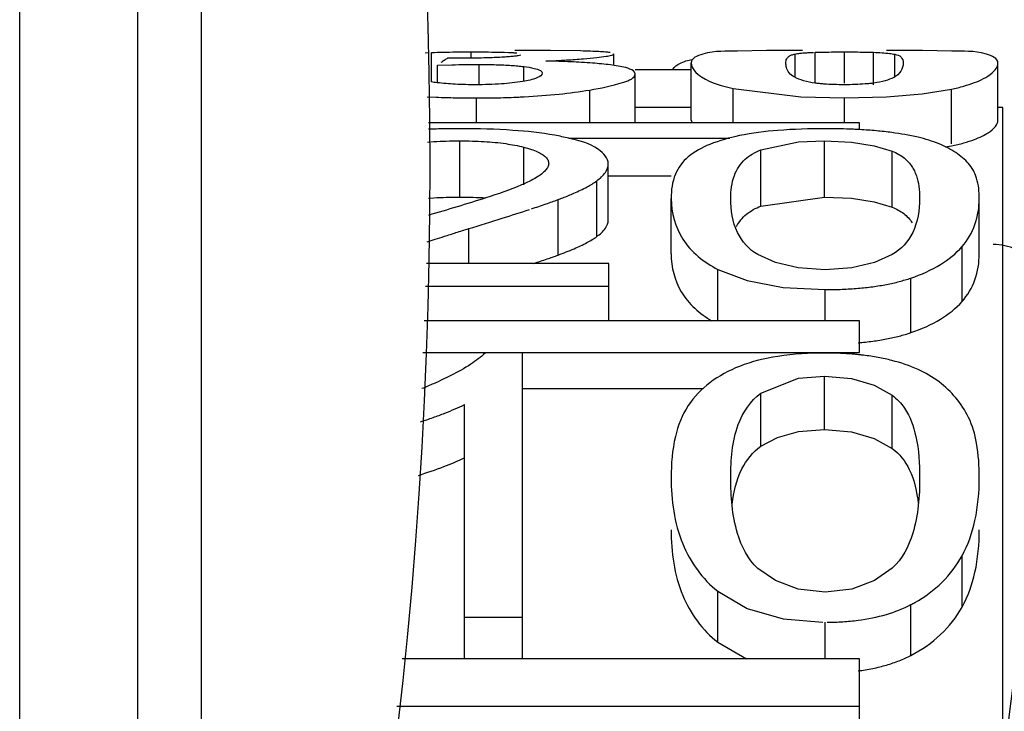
# Paper-space layout 'Sheet' of a CAD drawing. Header units: inches. Extents: x 0.2 to 10.8, y 0.2 to 8.3.
# Tile 492 of 545: x 7.3173 to 7.3379, y 6.8025 to 6.8169. Entities that reach past the tile are written whole.
import ezdxf

# ---------------------------------------------------------------- set-up
doc = ezdxf.new("R2010")
doc.units = ezdxf.units.IN
doc.header["$MEASUREMENT"] = 0
doc.layers.get('0').update_dxf_attribs({"lineweight": 5})

psp = doc.layouts.new('Sheet')

# ---------------------------------------------------------------- linework, layer by layer
at = {"color": 0, "linetype": 'ByBlock', "lineweight": -3}
for p, q in [((7.317277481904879, 6.781873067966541), (7.317277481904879, 6.845873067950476)), ((7.319751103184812, 6.781873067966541), (7.319751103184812, 6.845873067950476)), ((7.321085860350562, 6.78285066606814), (7.321085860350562, 6.844895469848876)), ((7.325774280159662, 6.816253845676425), (7.325860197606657, 6.816258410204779)), ((7.325906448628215, 6.815643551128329), (7.325906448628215, 6.816260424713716)), ((7.326421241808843, 6.816272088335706), (7.326735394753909, 6.816273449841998)), ((7.326735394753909, 6.816138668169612), (7.326735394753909, 6.816273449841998)), ((7.327301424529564, 6.816268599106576), (7.327428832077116, 6.816265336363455)), ((7.327428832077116, 6.816265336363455), (7.327522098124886, 6.816262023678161)), ((7.328402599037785, 6.816302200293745), (7.327652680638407, 6.816305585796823)), ((7.329030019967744, 6.816292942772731), (7.328402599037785, 6.816302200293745)), ((7.3297270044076, 6.815999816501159), (7.3297270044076, 6.816230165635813)), ((7.332927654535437, 6.816301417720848), (7.332320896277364, 6.81629001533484)), ((7.333681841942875, 6.816305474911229), (7.332927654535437, 6.816301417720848)), ((7.333524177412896, 6.815749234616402), (7.333524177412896, 6.816228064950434)), ((7.333946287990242, 6.816264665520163), (7.334130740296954, 6.81626934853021)), ((7.333946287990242, 6.815619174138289), (7.333946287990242, 6.816264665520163)), ((7.334562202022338, 6.815619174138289), (7.334562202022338, 6.816272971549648)), ((7.334990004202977, 6.816269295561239), (7.335169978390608, 6.816264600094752)), ((7.335169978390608, 6.815584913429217), (7.335169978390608, 6.816264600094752)), ((7.336195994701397, 6.816301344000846), (7.33543972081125, 6.816305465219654)), ((7.335612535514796, 6.815738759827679), (7.335612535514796, 6.816223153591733)), ((7.336810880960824, 6.816289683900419), (7.336195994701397, 6.816301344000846)), ((7.326033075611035, 6.815995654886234), (7.326329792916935, 6.816003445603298)), ((7.326033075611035, 6.815643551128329), (7.326033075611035, 6.815995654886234)), ((7.326904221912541, 6.815584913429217), (7.326904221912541, 6.816010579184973)), ((7.327841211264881, 6.815655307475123), (7.327841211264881, 6.815965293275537)), ((7.329737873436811, 6.81598850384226), (7.329657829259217, 6.815999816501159)), ((7.331347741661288, 6.814843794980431), (7.331347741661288, 6.816040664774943)), ((7.337776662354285, 6.814841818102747), (7.337776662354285, 6.816038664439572)), ((7.330172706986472, 6.815905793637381), (7.331347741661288, 6.815905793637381)), ((7.330172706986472, 6.814786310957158), (7.330172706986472, 6.815816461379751)), ((7.329222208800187, 6.814786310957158), (7.329222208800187, 6.815474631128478)), ((7.332230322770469, 6.814786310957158), (7.332230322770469, 6.815507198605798)), ((7.332230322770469, 6.815507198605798), (7.333647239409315, 6.815331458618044)), ((7.335438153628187, 6.815328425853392), (7.33619194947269, 6.815391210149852)), ((7.33619194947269, 6.815391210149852), (7.336802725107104, 6.815491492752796)), ((7.336802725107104, 6.814343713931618), (7.336802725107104, 6.815491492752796)), ((7.32581311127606, 6.81533301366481), (7.326004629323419, 6.815324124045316)), ((7.326850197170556, 6.814786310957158), (7.326850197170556, 6.81530768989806)), ((7.333647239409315, 6.815331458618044), (7.334562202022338, 6.81530768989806)), ((7.334562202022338, 6.81530768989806), (7.335438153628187, 6.815328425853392)), ((7.334562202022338, 6.814786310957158), (7.334562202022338, 6.81530768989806)), ((7.331347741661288, 6.815107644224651), (7.330172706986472, 6.815107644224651)), ((7.337877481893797, 6.815107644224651), (7.337776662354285, 6.815107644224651)), ((7.337877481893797, 6.612809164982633), (7.337877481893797, 6.815106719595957)), ((7.334877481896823, 6.814786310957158), (7.325842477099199, 6.814786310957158)), ((7.331347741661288, 6.814843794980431), (7.331366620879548, 6.814786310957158)), ((7.334877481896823, 6.814641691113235), (7.334877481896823, 6.814786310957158)), ((7.325820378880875, 6.814383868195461), (7.325954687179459, 6.81439324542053)), ((7.326499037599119, 6.813230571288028), (7.326499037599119, 6.814408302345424)), ((7.328781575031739, 6.814464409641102), (7.332161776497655, 6.814464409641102)), ((7.332808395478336, 6.814217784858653), (7.333597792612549, 6.814385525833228)), ((7.333597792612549, 6.814385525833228), (7.334143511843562, 6.814408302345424)), ((7.334143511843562, 6.813230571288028), (7.334143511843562, 6.814408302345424)), ((7.334143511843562, 6.814408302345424), (7.334710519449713, 6.814381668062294)), ((7.334710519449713, 6.814381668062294), (7.33518515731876, 6.814305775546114)), ((7.327842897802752, 6.813485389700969), (7.327842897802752, 6.814275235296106)), ((7.332808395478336, 6.813042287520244), (7.332808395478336, 6.814217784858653)), ((7.33518515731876, 6.814305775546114), (7.335560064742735, 6.814191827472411)), ((7.335560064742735, 6.813016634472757), (7.335560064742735, 6.814191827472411)), ((7.336675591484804, 6.814280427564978), (7.336802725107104, 6.814301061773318)), ((7.329612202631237, 6.812752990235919), (7.329612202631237, 6.813925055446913)), ((7.329370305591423, 6.812402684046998), (7.329370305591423, 6.813570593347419)), ((7.329612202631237, 6.813675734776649), (7.330929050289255, 6.813675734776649)), ((7.325846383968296, 6.813208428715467), (7.325954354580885, 6.813215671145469)), ((7.328560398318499, 6.813178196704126), (7.328655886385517, 6.813214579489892)), ((7.328560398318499, 6.812014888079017), (7.328560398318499, 6.813178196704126)), ((7.330929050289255, 6.812037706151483), (7.330929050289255, 6.81320128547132)), ((7.332808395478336, 6.813042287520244), (7.334143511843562, 6.813230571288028)), ((7.337384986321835, 6.812037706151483), (7.337384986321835, 6.81320128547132)), ((7.326687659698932, 6.811840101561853), (7.326687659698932, 6.812568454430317)), ((7.337024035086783, 6.811040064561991), (7.337024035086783, 6.812191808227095)), ((7.329625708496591, 6.811840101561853), (7.325799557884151, 6.811840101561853)), ((7.329625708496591, 6.810637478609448), (7.329625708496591, 6.811840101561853)), ((7.331905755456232, 6.810637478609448), (7.331905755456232, 6.811714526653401)), ((7.331905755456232, 6.811714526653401), (7.332518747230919, 6.811480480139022)), ((7.332518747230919, 6.811480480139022), (7.33327625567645, 6.811337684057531)), ((7.335953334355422, 6.810389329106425), (7.335953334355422, 6.811533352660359)), ((7.32578123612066, 6.811362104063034), (7.329625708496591, 6.811362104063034)), ((7.33327625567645, 6.811337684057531), (7.334157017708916, 6.811291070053)), ((7.334157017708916, 6.810637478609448), (7.334157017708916, 6.811291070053)), ((7.334877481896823, 6.810637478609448), (7.32575346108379, 6.810637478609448)), ((7.334877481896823, 6.809970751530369), (7.334877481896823, 6.810637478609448)), ((7.325727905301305, 6.809970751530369), (7.334877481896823, 6.809970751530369)), ((7.32781588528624, 6.803552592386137), (7.32781588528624, 6.809960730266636)), ((7.332808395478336, 6.809123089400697), (7.333597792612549, 6.809433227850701)), ((7.333597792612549, 6.809433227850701), (7.334143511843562, 6.809475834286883)), ((7.334143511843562, 6.808355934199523), (7.334143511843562, 6.809475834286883)), ((7.334143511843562, 6.809475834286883), (7.334710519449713, 6.809426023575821)), ((7.334710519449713, 6.809426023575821), (7.33518515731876, 6.80928499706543)), ((7.32781588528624, 6.809217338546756), (7.331602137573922, 6.809217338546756)), ((7.33518515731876, 6.80928499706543), (7.335560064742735, 6.809075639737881)), ((7.332808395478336, 6.80800732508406), (7.332808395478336, 6.809123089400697)), ((7.335560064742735, 6.807960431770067), (7.335560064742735, 6.809075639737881)), ((7.326600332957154, 6.803552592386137), (7.326600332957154, 6.808880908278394)), ((7.337024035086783, 6.804636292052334), (7.337024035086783, 6.805712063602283)), ((7.331905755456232, 6.803899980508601), (7.331905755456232, 6.804967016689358)), ((7.335953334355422, 6.803624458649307), (7.335953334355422, 6.804688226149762)), ((7.326600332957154, 6.8044265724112), (7.32781588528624, 6.8044265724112)), ((7.334157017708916, 6.803552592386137), (7.334157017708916, 6.804318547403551)), ((7.331905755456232, 6.803899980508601), (7.332504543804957, 6.803552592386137)), ((7.334877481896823, 6.803552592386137), (7.325292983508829, 6.803552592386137)), ((7.334877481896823, 6.802284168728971), (7.334877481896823, 6.803552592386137)), ((7.325178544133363, 6.802561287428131), (7.334877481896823, 6.802561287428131))]:
    psp.add_line(p, q, dxfattribs=at)
for points in [[(7.334143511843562, 6.813230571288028), (7.334709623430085, 6.813204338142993), (7.335184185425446, 6.813129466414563), (7.335560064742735, 6.813016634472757)], [(7.334157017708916, 6.81170438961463), (7.333590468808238, 6.811745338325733), (7.333117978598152, 6.811859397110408), (7.332745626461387, 6.812024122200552)], [(7.335561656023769, 6.812026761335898), (7.335188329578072, 6.811861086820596), (7.334715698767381, 6.811745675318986), (7.334157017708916, 6.81170438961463)], [(7.332808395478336, 6.80800732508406), (7.333154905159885, 6.808193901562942), (7.33359950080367, 6.808314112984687), (7.334143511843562, 6.808355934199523)], [(7.334143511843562, 6.808355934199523), (7.334709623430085, 6.808306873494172), (7.335184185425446, 6.808167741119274), (7.335560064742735, 6.807960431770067)], [(7.334157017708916, 6.804951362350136), (7.333590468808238, 6.805014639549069), (7.333117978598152, 6.805191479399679), (7.332745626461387, 6.805448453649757)], [(7.335561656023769, 6.805452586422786), (7.335188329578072, 6.805194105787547), (7.334715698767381, 6.805015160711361), (7.334157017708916, 6.804951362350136)], [(7.331905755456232, 6.804967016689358), (7.332518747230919, 6.804607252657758), (7.33327625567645, 6.804389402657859), (7.334106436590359, 6.804322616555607)]]:
    psp.add_lwpolyline(points, dxfattribs=at)
for centre, radius, start, end in [((7.223057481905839, 6.813873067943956), 0.10282, 342.4393223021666, 17.56067769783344), ((7.326977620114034, 6.832012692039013), 0.01670298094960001, 272.6157408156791, 272.9995499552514), ((7.334289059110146, 6.804379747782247), 0.005576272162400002, 83.10357035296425, 83.903124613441), ((7.3345397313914, 6.807388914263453), 0.003048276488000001, 297.6286061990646, 299.3736202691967)]:
    psp.add_arc(centre, radius, start, end, dxfattribs=at)
for points, knots in [([(7.325906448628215, 6.816260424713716), (7.325986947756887, 6.816263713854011), (7.326158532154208, 6.816268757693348), (7.326330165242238, 6.816271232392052), (7.326421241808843, 6.816272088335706)], [0, 0, 0, 0, 0.4693723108, 1, 1, 1, 1]), ([(7.326735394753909, 6.816273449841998), (7.326836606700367, 6.816273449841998), (7.327025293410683, 6.816272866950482), (7.327213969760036, 6.816270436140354), (7.327301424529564, 6.816268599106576)], [0, 0, 0, 0, 0.5364041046, 1, 1, 1, 1]), ([(7.327642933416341, 6.81618210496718), (7.327609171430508, 6.816178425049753), (7.327534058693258, 6.816171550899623), (7.327458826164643, 6.816166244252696), (7.327417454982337, 6.816163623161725)], [0, 0, 0, 0, 0.4503277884, 1, 1, 1, 1]), ([(7.327522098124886, 6.816262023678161), (7.327553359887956, 6.816260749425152), (7.327610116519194, 6.816258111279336), (7.327666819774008, 6.816254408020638), (7.327692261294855, 6.816252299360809)], [0, 0, 0, 0, 0.5506803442, 1, 1, 1, 1]), ([(7.327779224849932, 6.816202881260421), (7.327760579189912, 6.816198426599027), (7.327715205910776, 6.816190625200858), (7.327669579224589, 6.816185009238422), (7.327642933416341, 6.81618210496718)], [0, 0, 0, 0, 0.416983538, 1, 1, 1, 1]), ([(7.329416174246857, 6.816278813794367), (7.3293581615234, 6.816282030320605), (7.329229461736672, 6.816287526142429), (7.329100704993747, 6.816291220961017), (7.329030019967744, 6.816292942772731)], [0, 0, 0, 0, 0.4510738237, 1, 1, 1, 1]), ([(7.329092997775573, 6.816129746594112), (7.329185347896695, 6.816137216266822), (7.329343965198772, 6.816151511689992), (7.329502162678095, 6.816170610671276), (7.329567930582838, 6.81618116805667)], [0, 0, 0, 0, 0.5817581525, 1, 1, 1, 1]), ([(7.329647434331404, 6.816258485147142), (7.329615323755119, 6.81626340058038), (7.329538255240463, 6.816271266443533), (7.329461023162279, 6.816276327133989), (7.329416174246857, 6.816278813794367)], [0, 0, 0, 0, 0.4196849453, 1, 1, 1, 1]), ([(7.329567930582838, 6.81618116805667), (7.329608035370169, 6.816187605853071), (7.329650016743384, 6.816198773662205), (7.3297270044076, 6.816214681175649), (7.3297270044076, 6.816230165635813)], [0, 0, 0, 0, 0.7239977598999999, 1, 1, 1, 1]), ([(7.332320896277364, 6.81629001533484), (7.332076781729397, 6.816282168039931), (7.331780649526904, 6.816314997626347), (7.331347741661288, 6.816142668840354), (7.331347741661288, 6.816040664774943)], [0, 0, 0, 0, 0.7053989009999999, 1, 1, 1, 1]), ([(7.333333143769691, 6.816038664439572), (7.333333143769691, 6.81606775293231), (7.33333996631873, 6.816124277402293), (7.333378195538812, 6.816167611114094), (7.333399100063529, 6.816181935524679)], [0, 0, 0, 0, 0.5344211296, 1, 1, 1, 1]), ([(7.333399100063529, 6.816181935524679), (7.333415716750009, 6.816193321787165), (7.333456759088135, 6.816212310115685), (7.333500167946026, 6.816223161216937), (7.333524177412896, 6.816228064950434)], [0, 0, 0, 0, 0.4511560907, 1, 1, 1, 1]), ([(7.333524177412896, 6.816228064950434), (7.33355841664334, 6.81623505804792), (7.333635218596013, 6.816246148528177), (7.333712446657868, 6.816252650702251), (7.333754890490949, 6.816255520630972)], [0, 0, 0, 0, 0.4509936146, 1, 1, 1, 1]), ([(7.333754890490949, 6.816255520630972), (7.333779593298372, 6.81625719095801), (7.333830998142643, 6.816260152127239), (7.333882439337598, 6.816262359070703), (7.333909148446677, 6.816263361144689)], [0, 0, 0, 0, 0.4808815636, 1, 1, 1, 1]), ([(7.334130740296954, 6.81626934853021), (7.334199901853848, 6.816270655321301), (7.334343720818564, 6.816272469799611), (7.334487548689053, 6.816272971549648), (7.334562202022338, 6.816272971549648)], [0, 0, 0, 0, 0.4809513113, 1, 1, 1, 1]), ([(7.334562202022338, 6.816272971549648), (7.334636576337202, 6.816272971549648), (7.334779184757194, 6.816272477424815), (7.33492178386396, 6.816270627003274), (7.334990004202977, 6.816269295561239)], [0, 0, 0, 0, 0.521531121, 1, 1, 1, 1]), ([(7.335169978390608, 6.816264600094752), (7.335229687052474, 6.816262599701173), (7.335341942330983, 6.816257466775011), (7.335453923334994, 6.816247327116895), (7.33550609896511, 6.816240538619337)], [0, 0, 0, 0, 0.5317147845, 1, 1, 1, 1]), ([(7.33550609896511, 6.816240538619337), (7.335524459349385, 6.816238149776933), (7.335560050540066, 6.816233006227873), (7.335595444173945, 6.816226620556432), (7.335612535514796, 6.816223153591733)], [0, 0, 0, 0, 0.5149589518, 1, 1, 1, 1]), ([(7.335612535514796, 6.816223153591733), (7.335660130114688, 6.816213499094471), (7.335761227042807, 6.816187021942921), (7.335791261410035, 6.816083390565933), (7.335791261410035, 6.816038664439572)], [0, 0, 0, 0, 0.5205692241, 1, 1, 1, 1]), ([(7.337776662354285, 6.816038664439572), (7.337776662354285, 6.816140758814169), (7.337348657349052, 6.81631539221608), (7.337052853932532, 6.816281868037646), (7.336810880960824, 6.816289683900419)], [0, 0, 0, 0, 0.2966190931, 1, 1, 1, 1]), ([(7.326172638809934, 6.816095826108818), (7.32616091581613, 6.816088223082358), (7.326137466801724, 6.816072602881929), (7.326114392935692, 6.816056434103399), (7.326102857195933, 6.816048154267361)], [0, 0, 0, 0, 0.4959717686, 1, 1, 1, 1]), ([(7.326242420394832, 6.816138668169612), (7.326230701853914, 6.816131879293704), (7.326207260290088, 6.816117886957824), (7.326184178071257, 6.816103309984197), (7.326172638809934, 6.816095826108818)], [0, 0, 0, 0, 0.4961421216, 1, 1, 1, 1]), ([(7.326702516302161, 6.816140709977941), (7.326629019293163, 6.816139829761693), (7.326475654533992, 6.816138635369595), (7.326322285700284, 6.81613850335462), (7.326242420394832, 6.816138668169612)], [0, 0, 0, 0, 0.4792551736, 1, 1, 1, 1]), ([(7.326329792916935, 6.816003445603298), (7.326431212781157, 6.816005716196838), (7.326622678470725, 6.816009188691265), (7.326814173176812, 6.816010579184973), (7.326904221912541, 6.816010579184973)], [0, 0, 0, 0, 0.529756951, 1, 1, 1, 1]), ([(7.327417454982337, 6.816163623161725), (7.327312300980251, 6.816156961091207), (7.32707401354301, 6.816146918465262), (7.326835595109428, 6.816142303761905), (7.326702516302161, 6.816140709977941)], [0, 0, 0, 0, 0.4418679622, 1, 1, 1, 1]), ([(7.326904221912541, 6.816010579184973), (7.326965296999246, 6.816010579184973), (7.327084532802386, 6.816009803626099), (7.327203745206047, 6.816007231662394), (7.327261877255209, 6.816005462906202)], [0, 0, 0, 0, 0.5122286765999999, 1, 1, 1, 1]), ([(7.327261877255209, 6.816005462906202), (7.327315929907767, 6.816003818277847), (7.327420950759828, 6.815999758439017), (7.327525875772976, 6.815993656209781), (7.327576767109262, 6.815990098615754)], [0, 0, 0, 0, 0.5145686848, 1, 1, 1, 1]), ([(7.327576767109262, 6.815990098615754), (7.327622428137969, 6.815986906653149), (7.327710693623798, 6.815979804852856), (7.327798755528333, 6.815970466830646), (7.327841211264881, 6.815965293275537)], [0, 0, 0, 0, 0.5169561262, 1, 1, 1, 1]), ([(7.327841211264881, 6.815965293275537), (7.327914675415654, 6.815956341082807), (7.32803210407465, 6.815938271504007), (7.328150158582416, 6.815905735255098), (7.328188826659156, 6.815881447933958)], [0, 0, 0, 0, 0.6184284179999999, 1, 1, 1, 1]), ([(7.328302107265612, 6.816080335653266), (7.328447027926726, 6.816087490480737), (7.328710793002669, 6.816101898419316), (7.32897433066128, 6.816120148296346), (7.329092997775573, 6.816129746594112)], [0, 0, 0, 0, 0.5492945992, 1, 1, 1, 1]), ([(7.328825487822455, 6.816064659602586), (7.328741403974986, 6.816068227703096), (7.328566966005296, 6.816074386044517), (7.328392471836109, 6.816078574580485), (7.328302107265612, 6.816080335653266)], [0, 0, 0, 0, 0.4821755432, 1, 1, 1, 1]), ([(7.329657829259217, 6.815999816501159), (7.329532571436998, 6.816016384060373), (7.329255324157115, 6.816042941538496), (7.32897735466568, 6.8160582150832), (7.328825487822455, 6.816064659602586)], [0, 0, 0, 0, 0.4539167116, 1, 1, 1, 1]), ([(7.330172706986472, 6.815816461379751), (7.330172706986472, 6.815865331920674), (7.32998517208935, 6.815955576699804), (7.329847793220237, 6.815971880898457), (7.329737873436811, 6.81598850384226)], [0, 0, 0, 0, 0.3053642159, 1, 1, 1, 1]), ([(7.33096458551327, 6.815907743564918), (7.33099792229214, 6.815962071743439), (7.331131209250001, 6.816057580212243), (7.33128087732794, 6.816097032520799), (7.331369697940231, 6.816116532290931)], [0, 0, 0, 0, 0.4120904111, 1, 1, 1, 1]), ([(7.331347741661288, 6.816040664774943), (7.331347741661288, 6.815919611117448), (7.331669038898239, 6.815637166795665), (7.331999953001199, 6.815556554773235), (7.332230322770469, 6.815507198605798)], [0, 0, 0, 0, 0.3394173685, 1, 1, 1, 1]), ([(7.333345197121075, 6.815946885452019), (7.333341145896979, 6.815961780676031), (7.333335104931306, 6.815992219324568), (7.333333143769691, 6.816023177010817), (7.333333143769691, 6.816038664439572)], [0, 0, 0, 0, 0.4991740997, 1, 1, 1, 1]), ([(7.335791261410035, 6.816038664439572), (7.335791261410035, 6.815980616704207), (7.335751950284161, 6.81585463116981), (7.335652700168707, 6.815770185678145), (7.335594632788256, 6.815738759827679)], [0, 0, 0, 0, 0.4678494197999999, 1, 1, 1, 1]), ([(7.337282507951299, 6.815629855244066), (7.337413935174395, 6.815680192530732), (7.337613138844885, 6.815764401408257), (7.337776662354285, 6.815958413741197), (7.337776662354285, 6.816038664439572)], [0, 0, 0, 0, 0.6368548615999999, 1, 1, 1, 1]), ([(7.328227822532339, 6.815827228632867), (7.328227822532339, 6.815781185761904), (7.328055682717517, 6.815692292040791), (7.327925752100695, 6.815672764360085), (7.32782263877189, 6.815655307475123)], [0, 0, 0, 0, 0.3056818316, 1, 1, 1, 1]), ([(7.328188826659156, 6.815881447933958), (7.328199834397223, 6.815874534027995), (7.328218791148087, 6.815860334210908), (7.328227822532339, 6.815837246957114), (7.328227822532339, 6.815827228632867)], [0, 0, 0, 0, 0.5647472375, 1, 1, 1, 1]), ([(7.329222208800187, 6.815474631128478), (7.329462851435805, 6.81551490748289), (7.329735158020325, 6.815572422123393), (7.330172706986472, 6.815718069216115), (7.330172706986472, 6.815816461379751)], [0, 0, 0, 0, 0.7126246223, 1, 1, 1, 1]), ([(7.333505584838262, 6.815749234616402), (7.333465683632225, 6.815770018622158), (7.333395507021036, 6.815826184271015), (7.333356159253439, 6.815906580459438), (7.333345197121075, 6.815946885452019)], [0, 0, 0, 0, 0.5185610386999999, 1, 1, 1, 1]), ([(7.326023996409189, 6.815627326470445), (7.326003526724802, 6.815629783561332), (7.325963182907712, 6.815634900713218), (7.325922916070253, 6.815640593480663), (7.325903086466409, 6.815643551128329)], [0, 0, 0, 0, 0.5069791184, 1, 1, 1, 1]), ([(7.326836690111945, 6.815584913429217), (7.326691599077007, 6.815584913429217), (7.326420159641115, 6.815590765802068), (7.326149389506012, 6.81561227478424), (7.326023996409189, 6.815627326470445)], [0, 0, 0, 0, 0.5346331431, 1, 1, 1, 1]), ([(7.32782263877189, 6.815655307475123), (7.327674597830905, 6.815630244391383), (7.327346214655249, 6.815594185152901), (7.327016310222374, 6.815584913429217), (7.326836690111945, 6.815584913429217)], [0, 0, 0, 0, 0.4553130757, 1, 1, 1, 1]), ([(7.333946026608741, 6.815619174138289), (7.333864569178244, 6.815629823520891), (7.333713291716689, 6.815660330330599), (7.33356900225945, 6.815716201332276), (7.333505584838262, 6.815749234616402)], [0, 0, 0, 0, 0.5346410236, 1, 1, 1, 1]), ([(7.334129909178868, 6.815600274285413), (7.334098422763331, 6.81560273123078), (7.334037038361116, 6.815608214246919), (7.333975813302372, 6.815615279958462), (7.333946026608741, 6.815619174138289)], [0, 0, 0, 0, 0.5125112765, 1, 1, 1, 1]), ([(7.334562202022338, 6.815584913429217), (7.334487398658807, 6.815584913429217), (7.33434317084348, 6.815587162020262), (7.334199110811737, 6.815594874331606), (7.334129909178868, 6.815600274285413)], [0, 0, 0, 0, 0.5186919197, 1, 1, 1, 1]), ([(7.334993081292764, 6.815600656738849), (7.33492426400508, 6.815595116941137), (7.334780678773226, 6.815587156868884), (7.334636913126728, 6.815584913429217), (7.334562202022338, 6.815584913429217)], [0, 0, 0, 0, 0.4802742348, 1, 1, 1, 1]), ([(7.335175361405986, 6.815619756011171), (7.335145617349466, 6.815615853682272), (7.335084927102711, 6.815608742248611), (7.335024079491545, 6.815603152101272), (7.334993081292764, 6.815600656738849)], [0, 0, 0, 0, 0.4910020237, 1, 1, 1, 1]), ([(7.335594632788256, 6.815738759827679), (7.335537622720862, 6.815707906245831), (7.335399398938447, 6.815657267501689), (7.335255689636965, 6.815630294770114), (7.335175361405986, 6.815619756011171)], [0, 0, 0, 0, 0.4444835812, 1, 1, 1, 1]), ([(7.336802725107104, 6.815491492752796), (7.336890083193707, 6.815510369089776), (7.337051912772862, 6.815550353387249), (7.337210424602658, 6.815602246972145), (7.337282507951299, 6.815629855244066)], [0, 0, 0, 0, 0.5365766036, 1, 1, 1, 1]), ([(7.327851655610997, 6.81533259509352), (7.328095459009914, 6.815345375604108), (7.328553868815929, 6.81537956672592), (7.329009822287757, 6.815439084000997), (7.329222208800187, 6.815474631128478)], [0, 0, 0, 0, 0.531337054, 1, 1, 1, 1]), ([(7.326004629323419, 6.815324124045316), (7.326141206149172, 6.815318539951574), (7.326423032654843, 6.815310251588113), (7.326704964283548, 6.81530768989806), (7.326850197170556, 6.81530768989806)], [0, 0, 0, 0, 0.4848506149, 1, 1, 1, 1]), ([(7.326850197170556, 6.81530768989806), (7.327002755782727, 6.81530768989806), (7.327299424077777, 6.815310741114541), (7.327595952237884, 6.815320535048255), (7.32773990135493, 6.815327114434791)], [0, 0, 0, 0, 0.5142575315, 1, 1, 1, 1]), ([(7.337574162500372, 6.814579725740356), (7.337630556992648, 6.814616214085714), (7.337722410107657, 6.814685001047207), (7.337776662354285, 6.814795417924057), (7.337776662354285, 6.814841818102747)], [0, 0, 0, 0, 0.5914386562, 1, 1, 1, 1]), ([(7.326526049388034, 6.81466268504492), (7.326409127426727, 6.81466268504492), (7.326181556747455, 6.814660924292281), (7.325954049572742, 6.814655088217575), (7.325843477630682, 6.814651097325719)], [0, 0, 0, 0, 0.5137938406, 1, 1, 1, 1]), ([(7.328491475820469, 6.814525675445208), (7.328200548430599, 6.814578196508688), (7.327545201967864, 6.814646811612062), (7.326887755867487, 6.81466268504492), (7.326526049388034, 6.81466268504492)], [0, 0, 0, 0, 0.4497393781, 1, 1, 1, 1]), ([(7.328781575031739, 6.814464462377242), (7.328734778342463, 6.81447594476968), (7.32863836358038, 6.814497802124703), (7.328541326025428, 6.814516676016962), (7.328491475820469, 6.814525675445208)], [0, 0, 0, 0, 0.487498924, 1, 1, 1, 1]), ([(7.332362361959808, 6.814517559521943), (7.332150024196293, 6.81447321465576), (7.331771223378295, 6.814372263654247), (7.331420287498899, 6.814184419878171), (7.331286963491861, 6.814073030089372)], [0, 0, 0, 0, 0.5552748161, 1, 1, 1, 1]), ([(7.334157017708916, 6.81466268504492), (7.333826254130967, 6.81466268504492), (7.333225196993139, 6.814645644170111), (7.332626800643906, 6.814572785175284), (7.332362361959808, 6.814517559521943)], [0, 0, 0, 0, 0.5504401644, 1, 1, 1, 1]), ([(7.334667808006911, 6.814653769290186), (7.334584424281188, 6.81465681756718), (7.334414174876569, 6.81466130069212), (7.334243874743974, 6.81466268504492), (7.334157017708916, 6.81466268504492)], [0, 0, 0, 0, 0.489965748, 1, 1, 1, 1]), ([(7.334881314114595, 6.814644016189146), (7.334846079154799, 6.814645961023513), (7.334774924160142, 6.814649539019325), (7.334703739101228, 6.814652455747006), (7.334667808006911, 6.814653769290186)], [0, 0, 0, 0, 0.4953223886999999, 1, 1, 1, 1]), ([(7.335554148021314, 6.814582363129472), (7.335446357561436, 6.814596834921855), (7.335222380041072, 6.814621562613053), (7.334997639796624, 6.814637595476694), (7.334881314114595, 6.814644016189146)], [0, 0, 0, 0, 0.4828084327, 1, 1, 1, 1]), ([(7.336545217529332, 6.814343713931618), (7.336401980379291, 6.814403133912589), (7.336073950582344, 6.814500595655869), (7.335737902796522, 6.814557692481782), (7.335554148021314, 6.814582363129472)], [0, 0, 0, 0, 0.4554586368, 1, 1, 1, 1]), ([(7.337282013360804, 6.814437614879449), (7.337337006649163, 6.814458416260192), (7.33743706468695, 6.814500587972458), (7.337532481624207, 6.814552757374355), (7.337574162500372, 6.814579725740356)], [0, 0, 0, 0, 0.5421950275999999, 1, 1, 1, 1]), ([(7.325954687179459, 6.81439324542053), (7.326042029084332, 6.814398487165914), (7.326223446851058, 6.814406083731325), (7.326404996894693, 6.814408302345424), (7.326499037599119, 6.814408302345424)], [0, 0, 0, 0, 0.4819828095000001, 1, 1, 1, 1]), ([(7.326499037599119, 6.814408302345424), (7.326587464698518, 6.814408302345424), (7.326758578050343, 6.81440616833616), (7.326929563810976, 6.81439895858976), (7.327012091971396, 6.814394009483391)], [0, 0, 0, 0, 0.5168045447, 1, 1, 1, 1]), ([(7.327012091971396, 6.814394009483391), (7.327162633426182, 6.814384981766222), (7.327441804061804, 6.814359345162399), (7.327717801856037, 6.814307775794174), (7.327842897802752, 6.814275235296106)], [0, 0, 0, 0, 0.5384775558, 1, 1, 1, 1]), ([(7.329612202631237, 6.813925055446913), (7.329612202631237, 6.814047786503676), (7.329329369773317, 6.814342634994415), (7.328997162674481, 6.814411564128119), (7.328781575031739, 6.814464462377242)], [0, 0, 0, 0, 0.3560377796, 1, 1, 1, 1]), ([(7.337162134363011, 6.813932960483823), (7.337084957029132, 6.81402117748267), (7.336890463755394, 6.814181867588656), (7.336666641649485, 6.814293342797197), (7.336545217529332, 6.814343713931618)], [0, 0, 0, 0, 0.4713559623, 1, 1, 1, 1]), ([(7.336802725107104, 6.814301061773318), (7.336889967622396, 6.81431969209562), (7.337051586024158, 6.814359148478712), (7.337209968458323, 6.814410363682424), (7.337282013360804, 6.814437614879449)], [0, 0, 0, 0, 0.5366435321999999, 1, 1, 1, 1]), ([(7.327842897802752, 6.814275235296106), (7.327895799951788, 6.814261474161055), (7.327992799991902, 6.814233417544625), (7.328087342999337, 6.814197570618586), (7.328129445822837, 6.814178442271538)], [0, 0, 0, 0, 0.5417129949, 1, 1, 1, 1]), ([(7.328129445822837, 6.814178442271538), (7.328164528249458, 6.81416250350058), (7.328226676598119, 6.814130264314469), (7.328282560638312, 6.814087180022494), (7.328304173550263, 6.814064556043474)], [0, 0, 0, 0, 0.5518822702, 1, 1, 1, 1]), ([(7.33248115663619, 6.814022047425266), (7.33252683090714, 6.81406315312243), (7.332631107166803, 6.814138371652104), (7.332746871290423, 6.814193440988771), (7.332808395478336, 6.814217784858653)], [0, 0, 0, 0, 0.4815158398, 1, 1, 1, 1]), ([(7.335560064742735, 6.814191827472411), (7.335607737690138, 6.814173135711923), (7.335698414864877, 6.814130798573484), (7.3357813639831, 6.814074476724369), (7.335818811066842, 6.814043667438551)], [0, 0, 0, 0, 0.5136117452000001, 1, 1, 1, 1]), ([(7.328362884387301, 6.813932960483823), (7.328362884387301, 6.813909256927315), (7.328348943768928, 6.813856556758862), (7.328317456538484, 6.81381350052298), (7.328298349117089, 6.813791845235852)], [0, 0, 0, 0, 0.4507801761, 1, 1, 1, 1]), ([(7.328304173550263, 6.814064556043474), (7.328321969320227, 6.814045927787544), (7.328351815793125, 6.81400567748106), (7.328362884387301, 6.813956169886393), (7.328362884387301, 6.813932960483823)], [0, 0, 0, 0, 0.5260661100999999, 1, 1, 1, 1]), ([(7.329370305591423, 6.813570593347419), (7.32943843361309, 6.813620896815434), (7.329551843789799, 6.813717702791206), (7.329612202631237, 6.813862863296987), (7.329612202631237, 6.813925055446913)], [0, 0, 0, 0, 0.5765757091, 1, 1, 1, 1]), ([(7.331286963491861, 6.814073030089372), (7.331170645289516, 6.813975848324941), (7.330968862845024, 6.813703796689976), (7.330929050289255, 6.813372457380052), (7.330929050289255, 6.81320128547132)], [0, 0, 0, 0, 0.4696363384, 1, 1, 1, 1]), ([(7.33217836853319, 6.81320128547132), (7.33217836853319, 6.813364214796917), (7.332209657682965, 6.813669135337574), (7.332380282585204, 6.813931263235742), (7.33248115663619, 6.814022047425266)], [0, 0, 0, 0, 0.5455712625, 1, 1, 1, 1]), ([(7.335818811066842, 6.814043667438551), (7.335848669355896, 6.814019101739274), (7.335905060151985, 6.813965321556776), (7.335952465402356, 6.81390345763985), (7.335973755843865, 6.81387087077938)], [0, 0, 0, 0, 0.4983226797, 1, 1, 1, 1]), ([(7.337384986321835, 6.81320128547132), (7.337384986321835, 6.813344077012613), (7.337361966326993, 6.813606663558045), (7.337238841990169, 6.81384528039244), (7.337162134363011, 6.813932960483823)], [0, 0, 0, 0, 0.5507023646, 1, 1, 1, 1]), ([(7.328298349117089, 6.813791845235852), (7.328245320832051, 6.813731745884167), (7.328080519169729, 6.813616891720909), (7.327903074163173, 6.813531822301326), (7.327795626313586, 6.813485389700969)], [0, 0, 0, 0, 0.4064355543, 1, 1, 1, 1]), ([(7.335973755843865, 6.81387087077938), (7.335993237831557, 6.813841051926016), (7.336029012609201, 6.8137771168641), (7.336056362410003, 6.813709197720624), (7.336068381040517, 6.813673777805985)], [0, 0, 0, 0, 0.4877812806, 1, 1, 1, 1]), ([(7.327795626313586, 6.813485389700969), (7.327550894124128, 6.813379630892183), (7.326899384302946, 6.813162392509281), (7.326243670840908, 6.81296440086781), (7.325841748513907, 6.812846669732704)], [0, 0, 0, 0, 0.3889693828, 1, 1, 1, 1]), ([(7.328892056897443, 6.813311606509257), (7.328985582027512, 6.813352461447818), (7.329149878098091, 6.81342993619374), (7.329306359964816, 6.813523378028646), (7.329370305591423, 6.813570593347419)], [0, 0, 0, 0, 0.5621635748, 1, 1, 1, 1]), ([(7.336068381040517, 6.813673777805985), (7.33609218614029, 6.813603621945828), (7.336126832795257, 6.813446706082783), (7.336135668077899, 6.813286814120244), (7.336135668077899, 6.81320128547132)], [0, 0, 0, 0, 0.464150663, 1, 1, 1, 1]), ([(7.328655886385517, 6.813214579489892), (7.328696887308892, 6.813230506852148), (7.328775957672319, 6.813262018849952), (7.328854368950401, 6.813295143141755), (7.328892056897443, 6.813311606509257)], [0, 0, 0, 0, 0.5167948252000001, 1, 1, 1, 1]), ([(7.325954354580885, 6.813215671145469), (7.326041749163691, 6.813220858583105), (7.326223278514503, 6.813228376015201), (7.326404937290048, 6.813230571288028), (7.326499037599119, 6.813230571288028)], [0, 0, 0, 0, 0.4819654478, 1, 1, 1, 1]), ([(7.326499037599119, 6.813230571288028), (7.326592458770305, 6.813230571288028), (7.326772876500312, 6.813228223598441), (7.32695314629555, 6.813220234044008), (7.327039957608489, 6.813214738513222)], [0, 0, 0, 0, 0.517837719, 1, 1, 1, 1]), ([(7.328000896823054, 6.81298388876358), (7.328103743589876, 6.813017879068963), (7.328290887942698, 6.813080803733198), (7.32847692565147, 6.813146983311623), (7.328560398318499, 6.813178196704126)], [0, 0, 0, 0, 0.5486243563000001, 1, 1, 1, 1]), ([(7.330929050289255, 6.81320128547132), (7.330929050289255, 6.812906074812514), (7.331102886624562, 6.812267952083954), (7.33161791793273, 6.811861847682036), (7.331905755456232, 6.811714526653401)], [0, 0, 0, 0, 0.4772557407, 1, 1, 1, 1]), ([(7.332745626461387, 6.812024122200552), (7.33256240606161, 6.812126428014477), (7.332241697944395, 6.812493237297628), (7.33217836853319, 6.812958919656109), (7.33217836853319, 6.81320128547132)], [0, 0, 0, 0, 0.4640459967, 1, 1, 1, 1]), ([(7.336135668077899, 6.81320128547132), (7.336135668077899, 6.81295939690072), (7.336068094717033, 6.812493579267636), (7.335745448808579, 6.812129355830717), (7.335561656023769, 6.812026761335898)], [0, 0, 0, 0, 0.5347056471, 1, 1, 1, 1]), ([(7.337024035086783, 6.812191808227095), (7.337141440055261, 6.812326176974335), (7.337329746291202, 6.812648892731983), (7.337384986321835, 6.813016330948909), (7.337384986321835, 6.81320128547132)], [0, 0, 0, 0, 0.491028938, 1, 1, 1, 1]), ([(7.326687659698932, 6.812568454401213), (7.326921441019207, 6.812640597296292), (7.327346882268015, 6.812772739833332), (7.327771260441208, 6.812908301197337), (7.327962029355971, 6.812971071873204)], [0, 0, 0, 0, 0.5491917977, 1, 1, 1, 1]), ([(7.332299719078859, 6.812617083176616), (7.332350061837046, 6.812712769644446), (7.33249710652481, 6.812892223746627), (7.332699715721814, 6.812999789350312), (7.332808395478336, 6.813042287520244)], [0, 0, 0, 0, 0.480935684, 1, 1, 1, 1]), ([(7.335560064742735, 6.813016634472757), (7.335645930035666, 6.812983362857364), (7.335807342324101, 6.812899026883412), (7.335932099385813, 6.812764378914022), (7.335979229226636, 6.812691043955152)], [0, 0, 0, 0, 0.5137021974, 1, 1, 1, 1]), ([(7.329370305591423, 6.812402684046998), (7.329438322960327, 6.812452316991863), (7.329551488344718, 6.812547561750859), (7.329612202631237, 6.812691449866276), (7.329612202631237, 6.812752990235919)], [0, 0, 0, 0, 0.5777422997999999, 1, 1, 1, 1]), ([(7.326176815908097, 6.812407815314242), (7.32625762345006, 6.812433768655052), (7.326427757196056, 6.812487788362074), (7.326598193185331, 6.812540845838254), (7.326687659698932, 6.812568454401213)], [0, 0, 0, 0, 0.4754723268, 1, 1, 1, 1]), ([(7.325815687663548, 6.81228952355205), (7.325872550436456, 6.812308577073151), (7.325992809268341, 6.812348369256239), (7.326113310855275, 6.812387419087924), (7.326176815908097, 6.812407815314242)], [0, 0, 0, 0, 0.4734350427, 1, 1, 1, 1]), ([(7.328560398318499, 6.812014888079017), (7.328673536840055, 6.81205669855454), (7.328877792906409, 6.812136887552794), (7.329076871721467, 6.812229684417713), (7.329164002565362, 6.812276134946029)], [0, 0, 0, 0, 0.5498679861, 1, 1, 1, 1]), ([(7.329164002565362, 6.812276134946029), (7.329202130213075, 6.812296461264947), (7.329272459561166, 6.812336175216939), (7.329340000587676, 6.812380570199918), (7.329370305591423, 6.812402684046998)], [0, 0, 0, 0, 0.5352551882, 1, 1, 1, 1]), ([(7.335953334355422, 6.811533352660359), (7.336169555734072, 6.811607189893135), (7.336559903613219, 6.811777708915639), (7.336896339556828, 6.812045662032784), (7.337024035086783, 6.812191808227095)], [0, 0, 0, 0, 0.5407127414, 1, 1, 1, 1]), ([(7.338444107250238, 6.811893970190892), (7.338373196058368, 6.811998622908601), (7.338131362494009, 6.81218585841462), (7.337838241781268, 6.812227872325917), (7.337676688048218, 6.812237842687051)], [0, 0, 0, 0, 0.4385192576, 1, 1, 1, 1]), ([(7.328053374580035, 6.811840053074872), (7.328146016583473, 6.811870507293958), (7.328315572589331, 6.811927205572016), (7.328484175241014, 6.811986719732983), (7.328560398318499, 6.812014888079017)], [0, 0, 0, 0, 0.545468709, 1, 1, 1, 1]), ([(7.330929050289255, 6.812037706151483), (7.330929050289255, 6.811764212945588), (7.33107788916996, 6.81117978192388), (7.331527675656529, 6.810783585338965), (7.331782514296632, 6.810635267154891)], [0, 0, 0, 0, 0.4812048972, 1, 1, 1, 1]), ([(7.337024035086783, 6.811040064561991), (7.337141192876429, 6.811172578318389), (7.337329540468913, 6.811491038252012), (7.337384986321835, 6.811854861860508), (7.337384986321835, 6.812037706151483)], [0, 0, 0, 0, 0.491707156, 1, 1, 1, 1]), ([(7.338653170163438, 6.787181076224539), (7.338595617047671, 6.792803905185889), (7.336441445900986, 6.800556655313), (7.33991182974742, 6.809727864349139), (7.338444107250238, 6.811893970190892)], [0, 0, 0, 0, 0.6824466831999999, 1, 1, 1, 1]), ([(7.335443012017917, 6.811399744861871), (7.335532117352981, 6.811417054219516), (7.335703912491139, 6.811455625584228), (7.335872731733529, 6.811505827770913), (7.335953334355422, 6.811533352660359)], [0, 0, 0, 0, 0.5159091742, 1, 1, 1, 1]), ([(7.334157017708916, 6.811291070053), (7.33427519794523, 6.811291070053), (7.334504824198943, 6.811295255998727), (7.334734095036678, 6.811309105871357), (7.334845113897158, 6.811318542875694)], [0, 0, 0, 0, 0.5147235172, 1, 1, 1, 1]), ([(7.334845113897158, 6.811318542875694), (7.334948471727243, 6.811327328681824), (7.335148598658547, 6.811348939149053), (7.335347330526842, 6.811381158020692), (7.335443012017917, 6.811399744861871)], [0, 0, 0, 0, 0.5155578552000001, 1, 1, 1, 1]), ([(7.335953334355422, 6.810389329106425), (7.336169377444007, 6.810462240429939), (7.336559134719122, 6.810630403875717), (7.336896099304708, 6.810895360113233), (7.337024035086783, 6.811040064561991)], [0, 0, 0, 0, 0.5413907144, 1, 1, 1, 1]), ([(7.335443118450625, 6.810257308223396), (7.335532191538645, 6.810274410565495), (7.335703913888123, 6.810312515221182), (7.335872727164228, 6.810362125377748), (7.335953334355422, 6.810389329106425)], [0, 0, 0, 0, 0.5160042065, 1, 1, 1, 1]), ([(7.334845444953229, 6.810177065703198), (7.334948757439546, 6.81018574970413), (7.335148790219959, 6.810207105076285), (7.335347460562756, 6.810238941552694), (7.335443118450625, 6.810257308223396)], [0, 0, 0, 0, 0.515594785, 1, 1, 1, 1]), ([(7.327032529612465, 6.809960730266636), (7.326940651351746, 6.80987375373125), (7.326707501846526, 6.809701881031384), (7.32645553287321, 6.809562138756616), (7.326311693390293, 6.809489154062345)], [0, 0, 0, 0, 0.4395797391, 1, 1, 1, 1]), ([(7.334157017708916, 6.809960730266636), (7.333825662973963, 6.809960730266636), (7.333216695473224, 6.80992691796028), (7.332619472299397, 6.809784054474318), (7.332362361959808, 6.809681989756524)], [0, 0, 0, 0, 0.5450070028, 1, 1, 1, 1]), ([(7.334667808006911, 6.809943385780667), (7.334584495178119, 6.809949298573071), (7.334414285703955, 6.809958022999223), (7.334243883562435, 6.809960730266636), (7.334157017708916, 6.809960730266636)], [0, 0, 0, 0, 0.4901887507, 1, 1, 1, 1]), ([(7.334881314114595, 6.809924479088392), (7.334846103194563, 6.80992824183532), (7.334774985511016, 6.809935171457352), (7.334703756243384, 6.809940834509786), (7.334667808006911, 6.809943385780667)], [0, 0, 0, 0, 0.4956105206, 1, 1, 1, 1]), ([(7.335554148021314, 6.809805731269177), (7.335458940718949, 6.809830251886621), (7.335261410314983, 6.809873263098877), (7.335061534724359, 6.809903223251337), (7.334958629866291, 6.80991567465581)], [0, 0, 0, 0, 0.4867773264, 1, 1, 1, 1]), ([(7.336545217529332, 6.809355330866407), (7.336409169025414, 6.809460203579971), (7.336089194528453, 6.809643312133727), (7.335740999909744, 6.809757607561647), (7.335554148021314, 6.809805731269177)], [0, 0, 0, 0, 0.4709753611, 1, 1, 1, 1]), ([(7.332362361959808, 6.809681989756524), (7.332141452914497, 6.809594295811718), (7.3317311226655, 6.809379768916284), (7.331408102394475, 6.809042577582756), (7.331286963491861, 6.808860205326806)], [0, 0, 0, 0, 0.5205198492, 1, 1, 1, 1]), ([(7.326311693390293, 6.809489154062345), (7.326254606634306, 6.809460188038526), (7.326135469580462, 6.80940203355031), (7.326014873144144, 6.809346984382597), (7.32595221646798, 6.809319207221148)], [0, 0, 0, 0, 0.4829400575, 1, 1, 1, 1]), ([(7.32595221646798, 6.809319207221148), (7.325911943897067, 6.809301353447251), (7.325830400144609, 6.809266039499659), (7.325748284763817, 6.809232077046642), (7.325706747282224, 6.809215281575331)], [0, 0, 0, 0, 0.49576907, 1, 1, 1, 1]), ([(7.337162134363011, 6.808609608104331), (7.33708994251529, 6.808756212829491), (7.336911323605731, 6.809031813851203), (7.336673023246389, 6.809256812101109), (7.336545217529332, 6.809355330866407)], [0, 0, 0, 0, 0.5031491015, 1, 1, 1, 1]), ([(7.33217836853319, 6.807349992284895), (7.33217836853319, 6.807724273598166), (7.33221760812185, 6.808381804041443), (7.332588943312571, 6.808964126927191), (7.332808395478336, 6.809123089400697)], [0, 0, 0, 0, 0.5800491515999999, 1, 1, 1, 1]), ([(7.335560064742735, 6.809075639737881), (7.33560980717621, 6.809040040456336), (7.33570479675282, 6.808957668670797), (7.335783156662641, 6.808859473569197), (7.335818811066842, 6.808806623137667)], [0, 0, 0, 0, 0.4896579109, 1, 1, 1, 1]), ([(7.326185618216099, 6.808701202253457), (7.326259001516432, 6.808729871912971), (7.326398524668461, 6.808786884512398), (7.326535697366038, 6.808849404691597), (7.326600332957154, 6.808880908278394)], [0, 0, 0, 0, 0.5228301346, 1, 1, 1, 1]), ([(7.331286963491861, 6.808860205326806), (7.331157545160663, 6.808665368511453), (7.330965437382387, 6.808164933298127), (7.330929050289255, 6.807639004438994), (7.330929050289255, 6.807349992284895)], [0, 0, 0, 0, 0.4473055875, 1, 1, 1, 1]), ([(7.335818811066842, 6.808806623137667), (7.335937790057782, 6.8086302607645), (7.336106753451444, 6.808142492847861), (7.336135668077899, 6.807639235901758), (7.336135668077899, 6.807349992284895)], [0, 0, 0, 0, 0.4238024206, 1, 1, 1, 1]), ([(7.325675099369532, 6.808519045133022), (7.325764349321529, 6.808548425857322), (7.325935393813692, 6.808606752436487), (7.326104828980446, 6.808669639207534), (7.326185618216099, 6.808701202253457)], [0, 0, 0, 0, 0.5199937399, 1, 1, 1, 1]), ([(7.337384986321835, 6.807349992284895), (7.337384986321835, 6.807591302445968), (7.337361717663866, 6.808021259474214), (7.337245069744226, 6.808441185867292), (7.337162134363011, 6.808609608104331)], [0, 0, 0, 0, 0.5624357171, 1, 1, 1, 1]), ([(7.332208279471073, 6.806793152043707), (7.332239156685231, 6.807046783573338), (7.332339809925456, 6.807508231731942), (7.332640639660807, 6.807887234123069), (7.332808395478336, 6.80800732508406)], [0, 0, 0, 0, 0.5532617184, 1, 1, 1, 1]), ([(7.335560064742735, 6.807960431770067), (7.335714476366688, 6.807851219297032), (7.335990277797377, 6.807485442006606), (7.336077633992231, 6.807050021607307), (7.33610637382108, 6.806805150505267)], [0, 0, 0, 0, 0.434101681, 1, 1, 1, 1]), ([(7.325631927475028, 6.80739639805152), (7.325811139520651, 6.807454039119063), (7.326138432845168, 6.807566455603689), (7.326458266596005, 6.807699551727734), (7.326600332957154, 6.807767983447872)], [0, 0, 0, 0, 0.5441762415, 1, 1, 1, 1]), ([(7.330929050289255, 6.807349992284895), (7.330929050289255, 6.806880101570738), (7.331045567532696, 6.805980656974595), (7.331582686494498, 6.805222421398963), (7.331905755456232, 6.804967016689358)], [0, 0, 0, 0, 0.5329238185, 1, 1, 1, 1]), ([(7.332745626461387, 6.805448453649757), (7.332532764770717, 6.805634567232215), (7.33222392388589, 6.806282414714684), (7.33217836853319, 6.806957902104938), (7.33217836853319, 6.807349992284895)], [0, 0, 0, 0, 0.4189893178, 1, 1, 1, 1]), ([(7.336135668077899, 6.807349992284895), (7.336135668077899, 6.806958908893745), (7.336086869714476, 6.806283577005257), (7.33577481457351, 6.805638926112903), (7.335561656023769, 6.805452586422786)], [0, 0, 0, 0, 0.5800641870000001, 1, 1, 1, 1]), ([(7.337024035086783, 6.805712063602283), (7.337150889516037, 6.805941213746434), (7.337337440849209, 6.806482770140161), (7.337384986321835, 6.807048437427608), (7.337384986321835, 6.807349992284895)], [0, 0, 0, 0, 0.4648295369, 1, 1, 1, 1]), ([(7.330929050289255, 6.806255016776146), (7.330929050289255, 6.805790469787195), (7.33104630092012, 6.804899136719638), (7.3315836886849, 6.804151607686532), (7.331905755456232, 6.803899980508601)], [0, 0, 0, 0, 0.5319709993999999, 1, 1, 1, 1]), ([(7.337024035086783, 6.804636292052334), (7.337150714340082, 6.804862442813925), (7.337337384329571, 6.80539745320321), (7.337384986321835, 6.805956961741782), (7.337384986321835, 6.806255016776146)], [0, 0, 0, 0, 0.4651503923, 1, 1, 1, 1]), ([(7.336034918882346, 6.804732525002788), (7.336242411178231, 6.804849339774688), (7.336625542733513, 6.80513035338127), (7.336912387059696, 6.805510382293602), (7.337024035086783, 6.805712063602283)], [0, 0, 0, 0, 0.5081005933, 1, 1, 1, 1]), ([(7.334845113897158, 6.804360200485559), (7.33504620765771, 6.804386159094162), (7.335427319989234, 6.804461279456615), (7.335790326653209, 6.804602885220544), (7.335953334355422, 6.804688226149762)], [0, 0, 0, 0, 0.5242608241, 1, 1, 1, 1]), ([(7.335953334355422, 6.803624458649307), (7.336178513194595, 6.803740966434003), (7.336594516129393, 6.804025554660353), (7.336905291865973, 6.804424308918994), (7.337024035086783, 6.804636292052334)], [0, 0, 0, 0, 0.510633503, 1, 1, 1, 1]), ([(7.334195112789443, 6.804318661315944), (7.334306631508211, 6.804319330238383), (7.334523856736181, 6.804326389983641), (7.33474029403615, 6.804346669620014), (7.334845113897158, 6.804360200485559)], [0, 0, 0, 0, 0.5134228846, 1, 1, 1, 1]), ([(7.335443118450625, 6.803422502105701), (7.33553289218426, 6.803448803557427), (7.335706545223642, 6.803507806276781), (7.335873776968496, 6.803583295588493), (7.335953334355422, 6.803624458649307)], [0, 0, 0, 0, 0.510844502, 1, 1, 1, 1]), ([(7.334845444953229, 6.803300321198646), (7.334949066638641, 6.803313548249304), (7.335150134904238, 6.803346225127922), (7.335348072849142, 6.803394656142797), (7.335443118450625, 6.803422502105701)], [0, 0, 0, 0, 0.5133210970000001, 1, 1, 1, 1])]:
    psp.add_open_spline(points, degree=3, knots=knots, dxfattribs=at)

doc.saveas('drawing.dxf')
